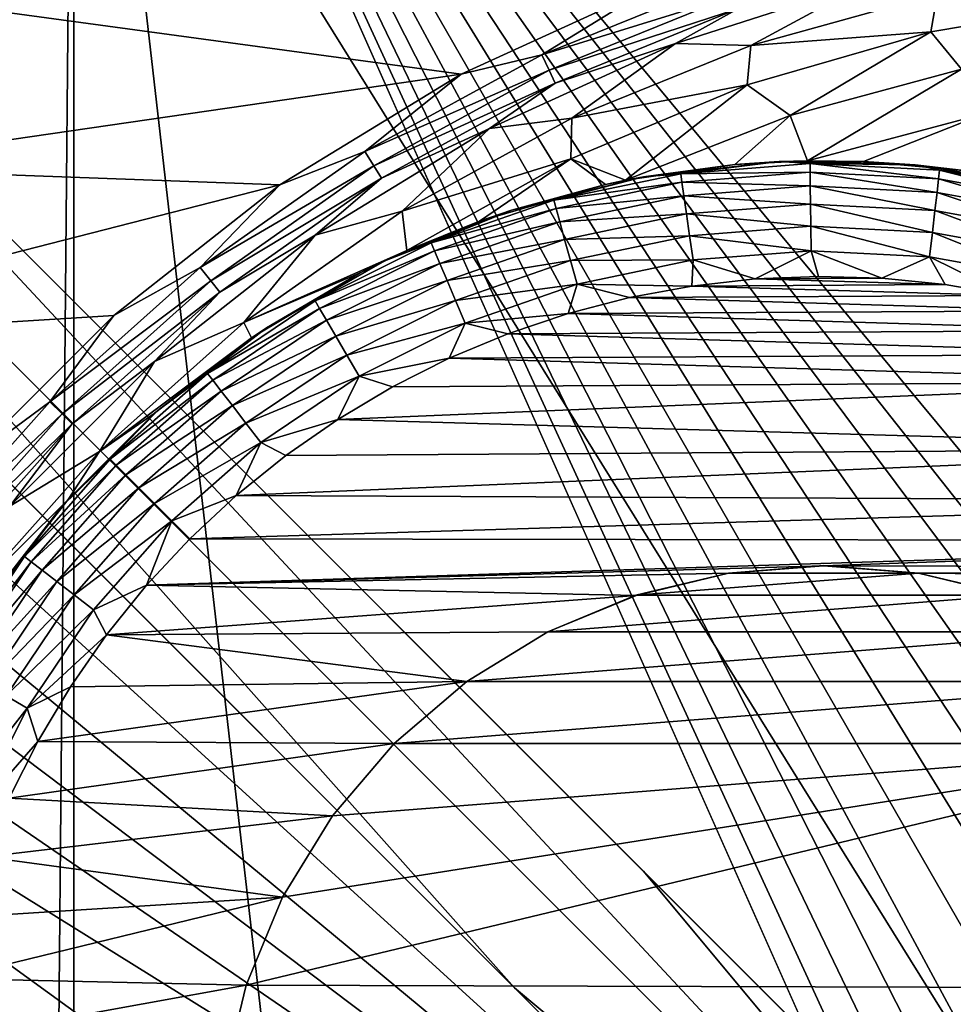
# Model space of a CAD drawing. Header units: metres. Extents: x -205 to 205, y -104 to 104.
# Tile 361 of 656: x -186 to -178, y 50 to 58. Entities that reach past the tile are written whole.
import ezdxf

# ---------------------------------------------------------------- set-up
doc = ezdxf.new("R2010")
doc.units = ezdxf.units.M
doc.layers.add('solid_01_2-CONSUMER_EHM_BOX_SW0001', color=7, linetype='CONTINUOUS')

msp = doc.modelspace()

# ---------------------------------------------------------------- linework, layer by layer
at = {"layer": 'solid_01_2-CONSUMER_EHM_BOX_SW0001'}
for points in [[(-200.010849, -74.958488), (-200.010773, 75.041512), (-0.010778, 75.04142)], [(-0.010849, -74.95858), (-200.010849, -74.958488), (-0.010778, 75.04142)], [(-186.781616, -63.469616, 75), (-185.602478, 63.645401, 75), (-186.76796, 63.569702, 75)], [(-186.781616, -63.469616, 75), (-185.61615, -63.545567, 75), (-185.602478, 63.645401, 75)], [(-174.012405, -37.447227, 75), (-185.602478, 63.645401, 75), (-185.61615, -63.545567, 75)], [(-91.959076, 42.820488, 75), (-76.402473, 63.637558, 75), (-185.602478, 63.645401, 75)], [(-174.001678, 37.552773, 75), (-185.602478, 63.645401, 75), (-174.012405, -37.447227, 75)], [(-92.726151, 42.986298, 75), (-91.959076, 42.820488, 75), (-185.602478, 63.645401, 75)], [(-93.500885, 43.041248, 75), (-92.726151, 42.986298, 75), (-185.602478, 63.645401, 75)], [(-168.500885, 43.051987, 75), (-93.500885, 43.041248, 75), (-185.602478, 63.645401, 75)], [(-169.275635, 42.997257, 75), (-168.500885, 43.051987, 75), (-185.602478, 63.645401, 75)], [(-170.042755, 42.831669, 75), (-169.275635, 42.997257, 75), (-185.602478, 63.645401, 75)], [(-170.781311, 42.557304, 75), (-170.042755, 42.831669, 75), (-185.602478, 63.645401, 75)], [(-171.472061, 42.180893, 75), (-170.781311, 42.557304, 75), (-185.602478, 63.645401, 75)], [(-172.101837, 41.709961, 75), (-171.472061, 42.180893, 75), (-185.602478, 63.645401, 75)], [(-172.658615, 41.153347, 75), (-172.101837, 41.709961, 75), (-185.602478, 63.645401, 75)], [(-173.12973, 40.523697, 75), (-172.658615, 41.153347, 75), (-185.602478, 63.645401, 75)], [(-173.506332, 39.833061, 75), (-173.12973, 40.523697, 75), (-185.602478, 63.645401, 75)], [(-173.780914, 39.094585, 75), (-173.506332, 39.833061, 75), (-185.602478, 63.645401, 75)], [(-173.946716, 38.327507, 75), (-173.780914, 39.094585, 75), (-185.602478, 63.645401, 75)], [(-174.001678, 37.552773, 75), (-173.946716, 38.327507, 75), (-185.602478, 63.645401, 75)], [(-185.602615, 61.645401, 72), (-175.833496, 45.935104, 72), (-189.993652, 60.097301, 72)], [(-185.602615, 61.645401, 72), (-168.602615, 61.64418, 72), (-175.833496, 45.935104, 72)], [(-189.993652, 60.097301, 69), (-189.993652, 60.097301, 72), (-175.833496, 45.935104, 72)], [(-189.993652, 60.097301, 69), (-175.833496, 45.935104, 72), (-189.774109, 59.877731, 69)], [(-175.356995, 44.397804, 63.120499), (-190.310959, 59.35392, 69), (-189.774109, 59.877731, 69)], [(-180.679245, 50.781559, 65.42598), (-189.774109, 59.877731, 69), (-175.833496, 45.935104, 72)], [(-175.356995, 44.397804, 63.120499), (-189.774109, 59.877731, 69), (-180.679245, 50.781559, 65.42598)], [(-181.794159, 49.775162, 65.447258), (-190.834854, 58.817146, 69), (-190.310959, 59.35392, 69)], [(-175.356995, 44.397804, 63.120499), (-181.794159, 49.775162, 65.447258), (-190.310959, 59.35392, 69)], [(-191.598114, 58.259281, 72), (-191.054382, 59.03672, 72), (-176.894226, 44.874519, 72)], [(-176.894226, 44.874519, 69.5), (-176.894226, 44.874519, 72), (-191.054382, 59.03672, 72)], [(-181.794159, 49.775162, 65.447258), (-191.054382, 59.03672, 72), (-190.834854, 58.817146, 69)], [(-181.794159, 49.775162, 65.447258), (-176.894226, 44.874519, 69.5), (-191.054382, 59.03672, 72)], [(-180.595535, 58.433189, 1.571667), (-181.557968, 57.839409, 1.656628), (-179.944214, 58.495193, 1.656628)], [(-179.896606, 58.355717, 1.771182), (-179.944214, 58.495193, 1.656628), (-181.557968, 57.839409, 1.656628)], [(-178.717819, 58.479473, 2.071429), (-180.40126, 57.93898, 2.071429), (-179.748398, 57.921497, 2.474663)], [(-179.856705, 58.238815, 1.911131), (-180.40126, 57.93898, 2.071429), (-178.717819, 58.479473, 2.071429)], [(-178.717819, 58.479473, 2.071429), (-179.748398, 57.921497, 2.474663), (-178.13707, 58.370689, 2.474663)], [(-186.309906, 58.222694, 1.571667), (-182.255722, 57.673508, 1.571667), (-180.595535, 58.433189, 1.571667)], [(-180.595535, 58.433189, 1.571667), (-182.255722, 57.673508, 1.571667), (-181.557968, 57.839409, 1.656628)], [(-181.494797, 57.706261, 1.771182), (-179.896606, 58.355717, 1.771182), (-181.557968, 57.839409, 1.656628)], [(-179.856705, 58.238815, 1.911131), (-179.896606, 58.355717, 1.771182), (-181.494797, 57.706261, 1.771182)], [(-178.13707, 58.370689, 2.474663), (-179.748398, 57.921497, 2.474663), (-178.194183, 58.038845, 2.826262)], [(-178.13707, 58.370689, 2.474663), (-178.194183, 58.038845, 2.826262), (-176.563873, 58.312012, 2.826262)], [(-176.563873, 58.312012, 2.826262), (-178.194183, 58.038845, 2.826262), (-177.92778, 57.716881, 3.113388)], [(-192.031448, 57.416061, 72), (-191.598114, 58.259281, 72), (-176.894226, 44.874519, 72)], [(-187.83226, 56.862988, 1.571667), (-182.255722, 57.673508, 1.571667), (-186.309906, 58.222694, 1.571667)], [(-181.441849, 57.594666, 1.911131), (-179.856705, 58.238815, 1.911131), (-181.494797, 57.706261, 1.771182)], [(-181.441849, 57.594666, 1.911131), (-180.40126, 57.93898, 2.071429), (-179.856705, 58.238815, 1.911131)], [(-178.194183, 58.038845, 2.826262), (-179.782288, 57.580055, 2.826262), (-179.408844, 57.314854, 3.113388)], [(-179.748398, 57.921497, 2.474663), (-179.782288, 57.580055, 2.826262), (-178.194183, 58.038845, 2.826262)], [(-178.194183, 58.038845, 2.826262), (-179.408844, 57.314854, 3.113388), (-177.92778, 57.716881, 3.113388)], [(-180.40126, 57.93898, 2.071429), (-182.008865, 57.202965, 2.071429), (-181.298111, 57.291744, 2.474663)], [(-181.441849, 57.594666, 1.911131), (-182.008865, 57.202965, 2.071429), (-180.40126, 57.93898, 2.071429)], [(-180.40126, 57.93898, 2.071429), (-181.298111, 57.291744, 2.474663), (-179.748398, 57.921497, 2.474663)], [(-179.748398, 57.921497, 2.474663), (-181.298111, 57.291744, 2.474663), (-179.782288, 57.580055, 2.826262)], [(-182.255722, 57.673508, 1.571667), (-183.086563, 57.004135, 1.656628), (-181.557968, 57.839409, 1.656628)], [(-181.494797, 57.706261, 1.771182), (-181.557968, 57.839409, 1.656628), (-183.086563, 57.004135, 1.656628)], [(-179.258438, 56.923756, 3.325736), (-177.92778, 57.716881, 3.113388), (-179.408844, 57.314854, 3.113388)], [(-179.258438, 56.923756, 3.325736), (-177.724075, 57.33147, 3.325905), (-177.92778, 57.716881, 3.113388)], [(-187.83226, 56.862988, 1.571667), (-183.823349, 56.716358, 1.571667), (-182.255722, 57.673508, 1.571667)], [(-182.255722, 57.673508, 1.571667), (-183.823349, 56.716358, 1.571667), (-183.086563, 57.004135, 1.656628)], [(-183.008621, 56.879047, 1.771182), (-181.494797, 57.706261, 1.771182), (-183.086563, 57.004135, 1.656628)], [(-181.441849, 57.594666, 1.911131), (-181.494797, 57.706261, 1.771182), (-183.008621, 56.879047, 1.771182)], [(-182.943314, 56.774208, 1.911131), (-181.441849, 57.594666, 1.911131), (-183.008621, 56.879047, 1.771182)], [(-182.943314, 56.774208, 1.911131), (-182.008865, 57.202965, 2.071429), (-181.441849, 57.594666, 1.911131)], [(-179.782288, 57.580055, 2.826262), (-181.307098, 56.941734, 2.826262), (-180.832748, 56.755852, 3.112784)], [(-181.298111, 57.291744, 2.474663), (-181.307098, 56.941734, 2.826262), (-179.782288, 57.580055, 2.826262)], [(-179.782288, 57.580055, 2.826262), (-180.832748, 56.755852, 3.112784), (-179.408844, 57.314854, 3.113388)], [(-192.347183, 56.52092, 72), (-192.031448, 57.416061, 72), (-176.894226, 44.874519, 72)], [(-181.298111, 57.291744, 2.474663), (-182.766022, 56.489624, 2.474663), (-181.307098, 56.941734, 2.826262)], [(-182.008865, 57.202965, 2.071429), (-182.766022, 56.489624, 2.474663), (-181.298111, 57.291744, 2.474663)], [(-179.888, 56.891186, 3.246638), (-179.408844, 57.314854, 3.113388), (-180.832748, 56.755852, 3.112784)], [(-179.888, 56.891186, 3.246638), (-179.258438, 56.923756, 3.325736), (-179.408844, 57.314854, 3.113388)], [(-178.775681, 56.917992, 3.379082), (-177.724075, 57.33147, 3.325905), (-179.258438, 56.923756, 3.325736)], [(-178.775681, 56.917992, 3.379082), (-177.882431, 56.836655, 3.456211), (-177.724075, 57.33147, 3.325905)], [(-182.008865, 57.202965, 2.071429), (-183.518005, 56.281784, 2.071429), (-182.766022, 56.489624, 2.474663)], [(-182.943314, 56.774208, 1.911131), (-183.518005, 56.281784, 2.071429), (-182.008865, 57.202965, 2.071429)], [(-183.823349, 56.716358, 1.571667), (-184.510086, 56.000233, 1.656628), (-183.086563, 57.004135, 1.656628)], [(-183.008621, 56.879047, 1.771182), (-183.086563, 57.004135, 1.656628), (-184.510086, 56.000233, 1.656628)], [(-189.191971, 55.340622, 1.571667), (-183.823349, 56.716358, 1.571667), (-187.83226, 56.862988, 1.571667)], [(-184.418427, 55.88483, 1.771182), (-183.008621, 56.879047, 1.771182), (-184.510086, 56.000233, 1.656628)], [(-182.943314, 56.774208, 1.911131), (-183.008621, 56.879047, 1.771182), (-184.418427, 55.88483, 1.771182)], [(-182.766022, 56.489624, 2.474663), (-182.725494, 56.148125, 2.825413), (-181.307098, 56.941734, 2.826262)], [(-181.307098, 56.941734, 2.826262), (-182.725494, 56.148125, 2.825413), (-182.097397, 56.403214, 2.919754)], [(-181.307098, 56.941734, 2.826262), (-182.097397, 56.403214, 2.919754), (-181.006256, 56.719421, 3.086867)], [(-181.307098, 56.941734, 2.826262), (-181.006256, 56.719421, 3.086867), (-180.832748, 56.755852, 3.112784)], [(-180.677277, 56.785397, 12.5), (-179.888, 56.891186, 3.246638), (-180.832748, 56.755852, 3.112784)], [(-180.677277, 56.785397, 12.5), (-179.50618, 56.916367, 12.5), (-179.888, 56.891186, 3.246638)], [(-180.356277, 56.812115, 12.721725), (-179.50618, 56.916367, 12.5), (-180.677277, 56.785397, 12.5)], [(-180.356277, 56.812115, 12.721725), (-179.237946, 56.89917, 12.721676), (-179.50618, 56.916367, 12.5)], [(-179.236954, 56.825302, 12.933305), (-179.237946, 56.89917, 12.721676), (-180.356277, 56.812115, 12.721725)], [(-179.50618, 56.916367, 12.5), (-179.258438, 56.923756, 3.325736), (-179.888, 56.891186, 3.246638)], [(-179.50618, 56.916367, 12.5), (-178.328094, 56.888783, 12.5), (-179.258438, 56.923756, 3.325736)], [(-179.237946, 56.89917, 12.721676), (-178.328094, 56.888783, 12.5), (-179.50618, 56.916367, 12.5)], [(-178.328094, 56.888783, 12.5), (-178.775681, 56.917992, 3.379082), (-179.258438, 56.923756, 3.325736)], [(-179.237946, 56.89917, 12.721676), (-178.117676, 56.842022, 12.721626), (-178.328094, 56.888783, 12.5)], [(-178.126175, 56.768654, 12.933259), (-178.117676, 56.842022, 12.721626), (-179.237946, 56.89917, 12.721676)], [(-178.126175, 56.768654, 12.933259), (-179.237946, 56.89917, 12.721676), (-179.236954, 56.825302, 12.933305)], [(-178.328094, 56.888783, 12.5), (-177.882431, 56.836655, 3.456211), (-178.775681, 56.917992, 3.379082)], [(-178.328094, 56.888783, 12.5), (-177.164398, 56.703152, 12.5), (-177.882431, 56.836655, 3.456211)], [(-178.117676, 56.842022, 12.721626), (-177.164398, 56.703152, 12.5), (-178.328094, 56.888783, 12.5)], [(-184.341599, 55.788113, 1.911131), (-182.943314, 56.774208, 1.911131), (-184.418427, 55.88483, 1.771182)], [(-184.341599, 55.788113, 1.911131), (-183.518005, 56.281784, 2.071429), (-182.943314, 56.774208, 1.911131)], [(-181.820175, 56.498257, 12.5), (-180.677277, 56.785397, 12.5), (-181.006256, 56.719421, 3.086867)], [(-181.454208, 56.582306, 12.721775), (-180.677277, 56.785397, 12.5), (-181.820175, 56.498257, 12.5)], [(-181.454208, 56.582306, 12.721775), (-180.356277, 56.812115, 12.721725), (-180.677277, 56.785397, 12.5)], [(-180.345825, 56.738976, 12.933351), (-180.356277, 56.812115, 12.721725), (-181.454208, 56.582306, 12.721775)], [(-180.677277, 56.785397, 12.5), (-180.832748, 56.755852, 3.112784), (-181.006256, 56.719421, 3.086867)], [(-179.236954, 56.825302, 12.933305), (-180.356277, 56.812115, 12.721725), (-180.345825, 56.738976, 12.933351)], [(-179.236954, 56.825302, 12.933305), (-180.345825, 56.738976, 12.933351), (-179.235367, 56.706158, 13.123163)], [(-179.236954, 56.825302, 12.933305), (-179.235367, 56.706158, 13.123163), (-178.139877, 56.650299, 13.123123)], [(-178.126175, 56.768654, 12.933259), (-179.236954, 56.825302, 12.933305), (-178.139877, 56.650299, 13.123123)], [(-177.03183, 56.569958, 12.933213), (-178.117676, 56.842022, 12.721626), (-178.126175, 56.768654, 12.933259)], [(-178.117676, 56.842022, 12.721626), (-177.013992, 56.641624, 12.721576), (-177.164398, 56.703152, 12.5)], [(-177.03183, 56.569958, 12.933213), (-177.013992, 56.641624, 12.721576), (-178.117676, 56.842022, 12.721626)], [(-189.191971, 55.340622, 1.571667), (-185.25798, 55.587582, 1.571667), (-183.823349, 56.716358, 1.571667)], [(-183.823349, 56.716358, 1.571667), (-185.25798, 55.587582, 1.571667), (-184.510086, 56.000233, 1.656628)], [(-181.820175, 56.498257, 12.5), (-181.006256, 56.719421, 3.086867), (-182.097397, 56.403214, 2.919754)], [(-180.345825, 56.738976, 12.933351), (-181.454208, 56.582306, 12.721775), (-181.434448, 56.511101, 12.933396)], [(-180.345825, 56.738976, 12.933351), (-181.434448, 56.511101, 12.933396), (-180.328964, 56.62101, 13.123202)], [(-180.345825, 56.738976, 12.933351), (-180.328964, 56.62101, 13.123202), (-179.235367, 56.706158, 13.123163)], [(-179.235367, 56.706158, 13.123163), (-180.328964, 56.62101, 13.123202), (-179.233246, 56.547722, 13.281711)], [(-179.235367, 56.706158, 13.123163), (-179.233246, 56.547722, 13.281711), (-178.158112, 56.492908, 13.281679)], [(-178.139877, 56.650299, 13.123123), (-179.235367, 56.706158, 13.123163), (-178.158112, 56.492908, 13.281679)], [(-178.126175, 56.768654, 12.933259), (-178.139877, 56.650299, 13.123123), (-177.060608, 56.45435, 13.123083)], [(-177.03183, 56.569958, 12.933213), (-178.126175, 56.768654, 12.933259), (-177.060608, 56.45435, 13.123083)], [(-181.434448, 56.511101, 12.933396), (-181.402588, 56.396263, 13.123242), (-180.328964, 56.62101, 13.123202)], [(-180.328964, 56.62101, 13.123202), (-181.402588, 56.396263, 13.123242), (-180.306534, 56.464146, 13.281742)], [(-180.328964, 56.62101, 13.123202), (-180.306534, 56.464146, 13.281742), (-179.233246, 56.547722, 13.281711)], [(-178.139877, 56.650299, 13.123123), (-178.158112, 56.492908, 13.281679), (-177.098877, 56.300606, 13.281647)], [(-177.060608, 56.45435, 13.123083), (-178.139877, 56.650299, 13.123123), (-177.098877, 56.300606, 13.281647)], [(-192.538757, 55.592422, 72), (-192.347183, 56.52092, 72), (-176.894226, 44.874519, 72)], [(-182.513565, 56.213531, 12.721825), (-181.454208, 56.582306, 12.721775), (-181.820175, 56.498257, 12.5)], [(-181.434448, 56.511101, 12.933396), (-181.454208, 56.582306, 12.721775), (-182.513565, 56.213531, 12.721825)], [(-179.233246, 56.547722, 13.281711), (-180.306534, 56.464146, 13.281742), (-179.230713, 56.357952, 13.400982)], [(-179.233246, 56.547722, 13.281711), (-179.230713, 56.357952, 13.400982), (-178.179947, 56.304386, 13.40096)], [(-178.158112, 56.492908, 13.281679), (-179.233246, 56.547722, 13.281711), (-178.179947, 56.304386, 13.40096)], [(-182.766022, 56.489624, 2.474663), (-184.133041, 55.525566, 2.474663), (-182.725494, 56.148125, 2.825413)], [(-183.518005, 56.281784, 2.071429), (-184.133041, 55.525566, 2.474663), (-182.766022, 56.489624, 2.474663)], [(-182.914108, 56.06015, 12.5), (-181.820175, 56.498257, 12.5), (-182.725494, 56.148125, 2.825413)], [(-182.513565, 56.213531, 12.721825), (-181.820175, 56.498257, 12.5), (-182.914108, 56.06015, 12.5)], [(-181.820175, 56.498257, 12.5), (-182.097397, 56.403214, 2.919754), (-182.725494, 56.148125, 2.825413)], [(-181.434448, 56.511101, 12.933396), (-182.513565, 56.213531, 12.721825), (-182.484833, 56.145439, 12.933442)], [(-181.434448, 56.511101, 12.933396), (-182.484833, 56.145439, 12.933442), (-181.402588, 56.396263, 13.123242)], [(-181.402588, 56.396263, 13.123242), (-181.360214, 56.243565, 13.281775), (-180.306534, 56.464146, 13.281742)], [(-180.306534, 56.464146, 13.281742), (-181.360214, 56.243565, 13.281775), (-180.279678, 56.276264, 13.401004)], [(-180.306534, 56.464146, 13.281742), (-180.279678, 56.276264, 13.401004), (-179.230713, 56.357952, 13.400982)], [(-178.158112, 56.492908, 13.281679), (-178.179947, 56.304386, 13.40096), (-177.144714, 56.116455, 13.400938)], [(-177.098877, 56.300606, 13.281647), (-178.158112, 56.492908, 13.281679), (-177.144714, 56.116455, 13.400938)], [(-182.484833, 56.145439, 12.933442), (-182.438507, 56.035633, 13.123282), (-181.402588, 56.396263, 13.123242)], [(-181.402588, 56.396263, 13.123242), (-182.438507, 56.035633, 13.123282), (-181.360214, 56.243565, 13.281775)], [(-179.230713, 56.357952, 13.400982), (-180.279678, 56.276264, 13.401004), (-179.22789, 56.146389, 13.474984)], [(-179.230713, 56.357952, 13.400982), (-179.22789, 56.146389, 13.474984), (-178.204285, 56.094212, 13.474974)], [(-178.179947, 56.304386, 13.40096), (-179.230713, 56.357952, 13.400982), (-178.204285, 56.094212, 13.474974)], [(-183.518005, 56.281784, 2.071429), (-184.907455, 55.188393, 2.071429), (-184.133041, 55.525566, 2.474663)], [(-184.341599, 55.788113, 1.911131), (-184.907455, 55.188393, 2.071429), (-183.518005, 56.281784, 2.071429)], [(-181.360214, 56.243565, 13.281775), (-181.309479, 56.060677, 13.401027), (-180.279678, 56.276264, 13.401004)], [(-180.279678, 56.276264, 13.401004), (-181.309479, 56.060677, 13.401027), (-180.249725, 56.066807, 13.474996)], [(-180.279678, 56.276264, 13.401004), (-180.249725, 56.066807, 13.474996), (-179.22789, 56.146389, 13.474984)], [(-178.179947, 56.304386, 13.40096), (-178.204285, 56.094212, 13.474974), (-177.195816, 55.91114, 13.474962)], [(-177.144714, 56.116455, 13.400938), (-178.179947, 56.304386, 13.40096), (-177.195816, 55.91114, 13.474962)], [(-183.516861, 55.711895, 12.721874), (-182.513565, 56.213531, 12.721825), (-182.914108, 56.06015, 12.5)], [(-182.484833, 56.145439, 12.933442), (-182.513565, 56.213531, 12.721825), (-183.516861, 55.711895, 12.721874)], [(-182.438507, 56.035633, 13.123282), (-182.376892, 55.889626, 13.281806), (-181.360214, 56.243565, 13.281775)], [(-181.360214, 56.243565, 13.281775), (-182.376892, 55.889626, 13.281806), (-181.309479, 56.060677, 13.401027)], [(-184.133041, 55.525566, 2.474663), (-183.126556, 55.954403, 2.768368), (-182.725494, 56.148125, 2.825413)], [(-182.484833, 56.145439, 12.933442), (-183.516861, 55.711895, 12.721874), (-183.47963, 55.648045, 12.933489)], [(-182.484833, 56.145439, 12.933442), (-183.47963, 55.648045, 12.933489), (-182.438507, 56.035633, 13.123282)], [(-182.914108, 56.06015, 12.5), (-182.725494, 56.148125, 2.825413), (-183.126556, 55.954403, 2.768368)], [(-179.22789, 56.146389, 13.474984), (-180.249725, 56.066807, 13.474996), (-179.712997, 55.902214, 13.5)], [(-179.22789, 56.146389, 13.474984), (-179.712997, 55.902214, 13.5), (-179.164764, 55.924702, 13.5)], [(-179.22789, 56.146389, 13.474984), (-179.164764, 55.924702, 13.5), (-178.616379, 55.908348, 13.5)], [(-178.204285, 56.094212, 13.474974), (-179.22789, 56.146389, 13.474984), (-178.616379, 55.908348, 13.5)], [(-178.204285, 56.094212, 13.474974), (-178.616379, 55.908348, 13.5), (-178.070129, 55.853184, 13.5)], [(-178.204285, 56.094212, 13.474974), (-178.070129, 55.853184, 13.5), (-177.528442, 55.759327, 13.5)], [(-177.195816, 55.91114, 13.474962), (-178.204285, 56.094212, 13.474974), (-177.528442, 55.759327, 13.5)], [(-183.93927, 55.479027, 12.5), (-182.914108, 56.06015, 12.5), (-183.126556, 55.954403, 2.768368)], [(-183.516861, 55.711895, 12.721874), (-182.914108, 56.06015, 12.5), (-183.93927, 55.479027, 12.5)], [(-183.47963, 55.648045, 12.933489), (-183.419586, 55.545078, 13.123322), (-182.438507, 56.035633, 13.123282)], [(-182.438507, 56.035633, 13.123282), (-183.419586, 55.545078, 13.123322), (-182.376892, 55.889626, 13.281806)], [(-182.376892, 55.889626, 13.281806), (-182.303101, 55.714752, 13.401049), (-181.309479, 56.060677, 13.401027)], [(-181.309479, 56.060677, 13.401027), (-182.303101, 55.714752, 13.401049), (-181.252899, 55.856789, 13.475007)], [(-181.309479, 56.060677, 13.401027), (-181.252899, 55.856789, 13.475007), (-180.249725, 56.066807, 13.474996)], [(-180.249725, 56.066807, 13.474996), (-181.252899, 55.856789, 13.475007), (-180.258636, 55.840939, 13.5)], [(-180.249725, 56.066807, 13.474996), (-180.258636, 55.840939, 13.5), (-179.712997, 55.902214, 13.5)], [(-185.25798, 55.587582, 1.571667), (-185.810043, 54.840763, 1.656628), (-184.510086, 56.000233, 1.656628)], [(-184.418427, 55.88483, 1.771182), (-184.510086, 56.000233, 1.656628), (-185.810043, 54.840763, 1.656628)], [(-184.133041, 55.525566, 2.474663), (-184.066269, 55.393658, 2.654773), (-183.126556, 55.954403, 2.768368)], [(-183.93927, 55.479027, 12.5), (-183.126556, 55.954403, 2.768368), (-184.066269, 55.393658, 2.654773)], [(-178.616379, 55.908348, 13.5), (-179.164764, 55.924702, 13.5), (-179.712997, 55.902214, 13.5)], [(-185.705826, 54.736549, 1.771182), (-184.418427, 55.88483, 1.771182), (-185.810043, 54.840763, 1.656628)], [(-184.341599, 55.788113, 1.911131), (-184.418427, 55.88483, 1.771182), (-185.705826, 54.736549, 1.771182)], [(-183.419586, 55.545078, 13.123322), (-183.339752, 55.408176, 13.281837), (-182.376892, 55.889626, 13.281806)], [(-182.376892, 55.889626, 13.281806), (-183.339752, 55.408176, 13.281837), (-182.303101, 55.714752, 13.401049)], [(-182.303101, 55.714752, 13.401049), (-182.22084, 55.519802, 13.475019), (-181.252899, 55.856789, 13.475007)], [(-181.252899, 55.856789, 13.475007), (-182.22084, 55.519802, 13.475019), (-181.33075, 55.603256, 13.5)], [(-181.252899, 55.856789, 13.475007), (-181.33075, 55.603256, 13.5), (-180.798859, 55.741119, 13.5)], [(-181.252899, 55.856789, 13.475007), (-180.798859, 55.741119, 13.5), (-180.258636, 55.840939, 13.5)], [(-177.528442, 55.759327, 13.5), (-180.258636, 55.840939, 13.5), (-180.798859, 55.741119, 13.5)], [(-178.070129, 55.853184, 13.5), (-179.712997, 55.902214, 13.5), (-180.258636, 55.840939, 13.5)], [(-177.528442, 55.759327, 13.5), (-178.070129, 55.853184, 13.5), (-180.258636, 55.840939, 13.5)], [(-178.070129, 55.853184, 13.5), (-178.616379, 55.908348, 13.5), (-179.712997, 55.902214, 13.5)], [(-185.618484, 54.649208, 1.911131), (-184.341599, 55.788113, 1.911131), (-185.705826, 54.736549, 1.771182)], [(-185.618484, 54.649208, 1.911131), (-184.907455, 55.188393, 2.071429), (-184.341599, 55.788113, 1.911131)], [(-176.994415, 55.627209, 13.5), (-177.528442, 55.759327, 13.5), (-180.798859, 55.741119, 13.5)], [(-184.44751, 55.085686, 12.721924), (-183.516861, 55.711895, 12.721874), (-183.93927, 55.479027, 12.5)], [(-183.47963, 55.648045, 12.933489), (-183.516861, 55.711895, 12.721874), (-184.44751, 55.085686, 12.721924)], [(-183.339752, 55.408176, 13.281837), (-183.244125, 55.244209, 13.401071), (-182.303101, 55.714752, 13.401049)], [(-182.303101, 55.714752, 13.401049), (-183.244125, 55.244209, 13.401071), (-182.22084, 55.519802, 13.475019)], [(-176.994415, 55.627209, 13.5), (-180.798859, 55.741119, 13.5), (-181.33075, 55.603256, 13.5)], [(-192.538757, 55.592422, 72), (-176.894226, 44.874519, 72), (-192.603119, 54.645905, 72)], [(-189.191971, 55.340622, 1.571667), (-186.55687, 54.2887, 1.571667), (-185.25798, 55.587582, 1.571667)], [(-185.25798, 55.587582, 1.571667), (-186.55687, 54.2887, 1.571667), (-185.810043, 54.840763, 1.656628)], [(-183.47963, 55.648045, 12.933489), (-184.44751, 55.085686, 12.721924), (-184.40239, 55.02713, 12.933535)], [(-183.47963, 55.648045, 12.933489), (-184.40239, 55.02713, 12.933535), (-183.419586, 55.545078, 13.123322)], [(-182.22084, 55.519802, 13.475019), (-181.851425, 55.428089, 13.5), (-181.33075, 55.603256, 13.5)], [(-176.471542, 55.457703, 13.5), (-181.33075, 55.603256, 13.5), (-181.851425, 55.428089, 13.5)], [(-176.471542, 55.457703, 13.5), (-176.994415, 55.627209, 13.5), (-181.33075, 55.603256, 13.5)], [(-184.133041, 55.525566, 2.474663), (-185.381393, 54.412121, 2.474663), (-184.066269, 55.393658, 2.654773)], [(-184.907455, 55.188393, 2.071429), (-185.381393, 54.412121, 2.474663), (-184.133041, 55.525566, 2.474663)], [(-184.40239, 55.02713, 12.933535), (-184.32962, 54.932713, 13.123363), (-183.419586, 55.545078, 13.123322)], [(-183.419586, 55.545078, 13.123322), (-184.32962, 54.932713, 13.123363), (-183.339752, 55.408176, 13.281837)], [(-183.244125, 55.244209, 13.401071), (-183.137527, 55.061424, 13.47503), (-182.22084, 55.519802, 13.475019)], [(-182.22084, 55.519802, 13.475019), (-183.137527, 55.061424, 13.47503), (-182.358261, 55.216537, 13.5)], [(-182.22084, 55.519802, 13.475019), (-182.358261, 55.216537, 13.5), (-181.851425, 55.428089, 13.5)], [(-184.877045, 54.765423, 12.5), (-183.93927, 55.479027, 12.5), (-184.066269, 55.393658, 2.654773)], [(-184.44751, 55.085686, 12.721924), (-183.93927, 55.479027, 12.5), (-184.877045, 54.765423, 12.5)], [(-175.963226, 55.252106, 13.5), (-181.851425, 55.428089, 13.5), (-182.358261, 55.216537, 13.5)], [(-175.963226, 55.252106, 13.5), (-176.471542, 55.457703, 13.5), (-181.851425, 55.428089, 13.5)], [(-185.381393, 54.412121, 2.474663), (-184.90799, 54.738262, 2.594395), (-184.066269, 55.393658, 2.654773)], [(-184.877045, 54.765423, 12.5), (-184.066269, 55.393658, 2.654773), (-184.90799, 54.738262, 2.594395)], [(-184.32962, 54.932713, 13.123363), (-184.23288, 54.807175, 13.28187), (-183.339752, 55.408176, 13.281837)], [(-183.339752, 55.408176, 13.281837), (-184.23288, 54.807175, 13.28187), (-183.244125, 55.244209, 13.401071)], [(-184.23288, 54.807175, 13.28187), (-184.117004, 54.65683, 13.401093), (-183.244125, 55.244209, 13.401071)], [(-183.244125, 55.244209, 13.401071), (-184.117004, 54.65683, 13.401093), (-183.137527, 55.061424, 13.47503)], [(-175.472672, 55.012123, 13.5), (-175.963226, 55.252106, 13.5), (-182.358261, 55.216537, 13.5)], [(-184.907455, 55.188393, 2.071429), (-186.157669, 53.938175, 2.071429), (-185.381393, 54.412121, 2.474663)], [(-185.618484, 54.649208, 1.911131), (-186.157669, 53.938175, 2.071429), (-184.907455, 55.188393, 2.071429)], [(-183.137527, 55.061424, 13.47503), (-182.84877, 54.969654, 13.5), (-182.358261, 55.216537, 13.5)], [(-175.472672, 55.012123, 13.5), (-182.358261, 55.216537, 13.5), (-182.84877, 54.969654, 13.5)], [(-185.290131, 54.345253, 12.721974), (-184.44751, 55.085686, 12.721924), (-184.877045, 54.765423, 12.5)], [(-184.40239, 55.02713, 12.933535), (-184.44751, 55.085686, 12.721924), (-185.290131, 54.345253, 12.721974)], [(-184.40239, 55.02713, 12.933535), (-185.290131, 54.345253, 12.721974), (-185.237854, 54.292965, 12.93358)], [(-184.40239, 55.02713, 12.933535), (-185.237854, 54.292965, 12.93358), (-184.32962, 54.932713, 13.123363)], [(-184.117004, 54.65683, 13.401093), (-183.987839, 54.489223, 13.475041), (-183.137527, 55.061424, 13.47503)], [(-183.137527, 55.061424, 13.47503), (-183.987839, 54.489223, 13.475041), (-183.320572, 54.688656, 13.5)], [(-183.137527, 55.061424, 13.47503), (-183.320572, 54.688656, 13.5), (-182.84877, 54.969654, 13.5)], [(-175.472672, 55.012123, 13.5), (-182.84877, 54.969654, 13.5), (-183.320572, 54.688656, 13.5)], [(-174.556183, 54.437469, 13.5), (-175.472672, 55.012123, 13.5), (-183.320572, 54.688656, 13.5)], [(-185.237854, 54.292965, 12.93358), (-185.15358, 54.208656, 13.123402), (-184.32962, 54.932713, 13.123363)], [(-184.32962, 54.932713, 13.123363), (-185.15358, 54.208656, 13.123402), (-184.23288, 54.807175, 13.28187)], [(-186.55687, 54.2887, 1.571667), (-186.969513, 53.54081, 1.656628), (-185.810043, 54.840763, 1.656628)], [(-185.705826, 54.736549, 1.771182), (-185.810043, 54.840763, 1.656628), (-186.969513, 53.54081, 1.656628)], [(-186.854111, 53.449142, 1.771182), (-185.705826, 54.736549, 1.771182), (-186.969513, 53.54081, 1.656628)], [(-185.618484, 54.649208, 1.911131), (-185.705826, 54.736549, 1.771182), (-186.854111, 53.449142, 1.771182)], [(-185.710419, 53.932281, 12.5), (-184.877045, 54.765423, 12.5), (-185.653122, 53.9972, 2.594399)], [(-185.290131, 54.345253, 12.721974), (-184.877045, 54.765423, 12.5), (-185.710419, 53.932281, 12.5)], [(-184.877045, 54.765423, 12.5), (-184.90799, 54.738262, 2.594395), (-185.653122, 53.9972, 2.594399)], [(-185.381393, 54.412121, 2.474663), (-185.653122, 53.9972, 2.594399), (-184.90799, 54.738262, 2.594395)], [(-185.15358, 54.208656, 13.123402), (-185.041519, 54.096561, 13.281901), (-184.23288, 54.807175, 13.28187)], [(-184.23288, 54.807175, 13.28187), (-185.041519, 54.096561, 13.281901), (-184.117004, 54.65683, 13.401093)], [(-179.60434, 37.64497, 72), (-192.60434, 37.645905, 72), (-192.603119, 54.645905, 72)], [(-179.525742, 38.956833, 72), (-179.60434, 37.64497, 72), (-192.603119, 54.645905, 72)], [(-177.697357, 43.834263, 72), (-192.603119, 54.645905, 72), (-176.894226, 44.874519, 72)], [(-179.291382, 40.249382, 72), (-179.525742, 38.956833, 72), (-192.603119, 54.645905, 72)], [(-178.904419, 41.505333, 72), (-179.291382, 40.249382, 72), (-192.603119, 54.645905, 72)], [(-178.370422, 42.706169, 72), (-178.904419, 41.505333, 72), (-192.603119, 54.645905, 72)], [(-177.697357, 43.834263, 72), (-178.370422, 42.706169, 72), (-192.603119, 54.645905, 72)], [(-186.757401, 53.372311, 1.911131), (-185.618484, 54.649208, 1.911131), (-186.854111, 53.449142, 1.771182)], [(-186.757401, 53.372311, 1.911131), (-186.157669, 53.938175, 2.071429), (-185.618484, 54.649208, 1.911131)], [(-185.041519, 54.096561, 13.281901), (-184.907303, 53.962318, 13.401114), (-184.117004, 54.65683, 13.401093)], [(-184.117004, 54.65683, 13.401093), (-184.907303, 53.962318, 13.401114), (-183.987839, 54.489223, 13.475041)], [(-183.987839, 54.489223, 13.475041), (-183.771332, 54.374928, 13.5), (-183.320572, 54.688656, 13.5)], [(-174.556183, 54.437469, 13.5), (-183.320572, 54.688656, 13.5), (-183.771332, 54.374928, 13.5)], [(-184.907303, 53.962318, 13.401114), (-184.757706, 53.812672, 13.475053), (-183.987839, 54.489223, 13.475041)], [(-183.987839, 54.489223, 13.475041), (-184.757706, 53.812672, 13.475053), (-184.198776, 54.030037, 13.5)], [(-183.987839, 54.489223, 13.475041), (-184.198776, 54.030037, 13.5), (-183.771332, 54.374928, 13.5)], [(-185.381393, 54.412121, 2.474663), (-186.494843, 53.163761, 2.474663), (-185.653122, 53.9972, 2.594399)], [(-186.157669, 53.938175, 2.071429), (-186.494843, 53.163761, 2.474663), (-185.381393, 54.412121, 2.474663)], [(-174.556183, 54.437469, 13.5), (-183.771332, 54.374928, 13.5), (-184.198776, 54.030037, 13.5)], [(-173.832977, 53.985291, 13.5), (-174.556183, 54.437469, 13.5), (-184.198776, 54.030037, 13.5)], [(-186.030792, 53.502834, 12.722024), (-185.290131, 54.345253, 12.721974), (-185.710419, 53.932281, 12.5)], [(-185.237854, 54.292965, 12.93358), (-185.290131, 54.345253, 12.721974), (-186.030792, 53.502834, 12.722024)], [(-185.237854, 54.292965, 12.93358), (-186.030792, 53.502834, 12.722024), (-185.972229, 53.45768, 12.933626)], [(-185.237854, 54.292965, 12.93358), (-185.972229, 53.45768, 12.933626), (-185.15358, 54.208656, 13.123402)], [(-185.972229, 53.45768, 12.933626), (-185.877823, 53.384872, 13.123442), (-185.15358, 54.208656, 13.123402)], [(-185.15358, 54.208656, 13.123402), (-185.877823, 53.384872, 13.123442), (-185.041519, 54.096561, 13.281901)], [(-185.877823, 53.384872, 13.123442), (-185.752289, 53.288082, 13.281933), (-185.041519, 54.096561, 13.281901)], [(-185.041519, 54.096561, 13.281901), (-185.752289, 53.288082, 13.281933), (-184.907303, 53.962318, 13.401114)], [(-186.494843, 53.163761, 2.474663), (-186.312988, 53.159248, 2.654768), (-185.653122, 53.9972, 2.594399)], [(-185.710419, 53.932281, 12.5), (-185.653122, 53.9972, 2.594399), (-186.312988, 53.159248, 2.654768)], [(-184.757706, 53.812672, 13.475053), (-184.600723, 53.655735, 13.5), (-184.198776, 54.030037, 13.5)], [(-173.832977, 53.985291, 13.5), (-184.198776, 54.030037, 13.5), (-184.600723, 53.655735, 13.5)], [(-173.045441, 53.637531, 13.5), (-173.832977, 53.985291, 13.5), (-184.600723, 53.655735, 13.5)], [(-186.424286, 52.994713, 12.5), (-185.710419, 53.932281, 12.5), (-186.312988, 53.159248, 2.654768)], [(-186.030792, 53.502834, 12.722024), (-185.710419, 53.932281, 12.5), (-186.424286, 52.994713, 12.5)], [(-185.752289, 53.288082, 13.281933), (-185.601974, 53.172161, 13.401137), (-184.907303, 53.962318, 13.401114)], [(-184.907303, 53.962318, 13.401114), (-185.601974, 53.172161, 13.401137), (-184.757706, 53.812672, 13.475053)], [(-185.601974, 53.172161, 13.401137), (-185.434402, 53.042938, 13.475064), (-184.757706, 53.812672, 13.475053)], [(-184.757706, 53.812672, 13.475053), (-185.434402, 53.042938, 13.475064), (-184.975143, 53.253906, 13.5)], [(-184.757706, 53.812672, 13.475053), (-184.975143, 53.253906, 13.5), (-184.600723, 53.655735, 13.5)], [(-173.045441, 53.637531, 13.5), (-184.600723, 53.655735, 13.5), (-184.975143, 53.253906, 13.5)], [(-179.120636, 53.423637, 13.5), (-173.045441, 53.637531, 13.5), (-184.975143, 53.253906, 13.5)], [(-179.120636, 53.423637, 13.5), (-172.211487, 53.405098, 13.5), (-173.045441, 53.637531, 13.5)], [(-186.657242, 52.572357, 12.722074), (-186.030792, 53.502834, 12.722024), (-186.424286, 52.994713, 12.5)], [(-185.972229, 53.45768, 12.933626), (-186.030792, 53.502834, 12.722024), (-186.657242, 52.572357, 12.722074)], [(-185.972229, 53.45768, 12.933626), (-186.657242, 52.572357, 12.722074), (-186.593369, 52.535084, 12.933672)], [(-185.972229, 53.45768, 12.933626), (-186.593369, 52.535084, 12.933672), (-185.877823, 53.384872, 13.123442)], [(-186.593369, 52.535084, 12.933672), (-186.490387, 52.474987, 13.123482), (-185.877823, 53.384872, 13.123442)], [(-185.877823, 53.384872, 13.123442), (-186.490387, 52.474987, 13.123482), (-185.752289, 53.288082, 13.281933)], [(-179.941925, 53.360321, 13.5), (-179.120636, 53.423637, 13.5), (-184.975143, 53.253906, 13.5)], [(-179.941986, 53.360306, 3.5), (-179.120682, 53.424824, 3.5), (-179.941925, 53.360321, 13.5)], [(-179.941986, 53.360306, 3.5), (-178.299393, 53.360062, 3.5), (-179.120682, 53.424824, 3.5)], [(-179.120682, 53.424824, 3.5), (-179.120636, 53.423637, 13.5), (-179.941925, 53.360321, 13.5)], [(-179.120682, 53.424824, 3.5), (-178.299393, 53.360062, 3.5), (-179.120636, 53.423637, 13.5)], [(-179.120636, 53.423637, 13.5), (-178.299393, 53.360062, 13.5), (-172.211487, 53.405098, 13.5)], [(-178.299393, 53.360062, 3.5), (-178.299393, 53.360062, 13.5), (-179.120636, 53.423637, 13.5)], [(-178.299393, 53.360062, 13.5), (-171.351212, 53.295017, 13.5), (-172.211487, 53.405098, 13.5)], [(-186.490387, 52.474987, 13.123482), (-186.35347, 52.395092, 13.281965), (-185.752289, 53.288082, 13.281933)], [(-185.752289, 53.288082, 13.281933), (-186.35347, 52.395092, 13.281965), (-185.601974, 53.172161, 13.401137)], [(-180.742645, 53.167, 13.5), (-179.941925, 53.360321, 13.5), (-184.975143, 53.253906, 13.5)], [(-180.743088, 53.168102, 3.5), (-179.941986, 53.360306, 3.5), (-180.742645, 53.167, 13.5)], [(-180.743088, 53.168102, 3.5), (-178.299393, 53.360062, 3.5), (-179.941986, 53.360306, 3.5)], [(-180.743088, 53.168102, 3.5), (-177.498352, 53.167618, 3.5), (-178.299393, 53.360062, 3.5)], [(-179.941986, 53.360306, 3.5), (-179.941925, 53.360321, 13.5), (-180.742645, 53.167, 13.5)], [(-178.299393, 53.360062, 13.5), (-177.498734, 53.166492, 13.5), (-171.351212, 53.295017, 13.5)], [(-177.498352, 53.167618, 3.5), (-177.498734, 53.166492, 13.5), (-178.299393, 53.360062, 13.5)], [(-178.299393, 53.360062, 3.5), (-177.498352, 53.167618, 3.5), (-178.299393, 53.360062, 13.5)], [(-185.434402, 53.042938, 13.475064), (-185.32016, 52.826576, 13.5), (-184.975143, 53.253906, 13.5)], [(-180.742645, 53.167, 13.5), (-184.975143, 53.253906, 13.5), (-185.32016, 52.826576, 13.5)], [(-186.35347, 52.395092, 13.281965), (-186.189514, 52.299416, 13.401159), (-185.601974, 53.172161, 13.401137)], [(-185.601974, 53.172161, 13.401137), (-186.189514, 52.299416, 13.401159), (-185.434402, 53.042938, 13.475064)], [(-181.504181, 52.852989, 13.5), (-180.742645, 53.167, 13.5), (-185.32016, 52.826576, 13.5)], [(-181.504257, 52.852947, 3.5), (-180.743088, 53.168102, 3.5), (-181.504181, 52.852989, 13.5)], [(-181.504257, 52.852947, 3.5), (-177.498352, 53.167618, 3.5), (-180.743088, 53.168102, 3.5)], [(-181.504257, 52.852947, 3.5), (-176.737305, 52.852242, 3.5), (-177.498352, 53.167618, 3.5)], [(-180.743088, 53.168102, 3.5), (-180.742645, 53.167, 13.5), (-181.504181, 52.852989, 13.5)], [(-186.189514, 52.299416, 13.401159), (-186.006744, 52.192757, 13.475075), (-185.434402, 53.042938, 13.475064)], [(-185.434402, 53.042938, 13.475064), (-186.006744, 52.192757, 13.475075), (-185.32016, 52.826576, 13.5)], [(-186.006744, 52.192757, 13.475075), (-185.634033, 52.375912, 13.5), (-185.32016, 52.826576, 13.5)], [(-182.205978, 52.421688, 13.5), (-185.32016, 52.826576, 13.5), (-185.634033, 52.375912, 13.5)], [(-182.205978, 52.421688, 13.5), (-181.504181, 52.852989, 13.5), (-185.32016, 52.826576, 13.5)], [(-182.206741, 52.422607, 3.5), (-181.504257, 52.852947, 3.5), (-182.205978, 52.421688, 13.5)], [(-182.206741, 52.422607, 3.5), (-176.737305, 52.852242, 3.5), (-181.504257, 52.852947, 3.5)], [(-182.206741, 52.422607, 3.5), (-176.034958, 52.4217, 3.5), (-176.737305, 52.852242, 3.5)], [(-181.504257, 52.852947, 3.5), (-181.504181, 52.852989, 13.5), (-182.205978, 52.421688, 13.5)], [(-186.006744, 52.192757, 13.475075), (-185.915161, 51.90419, 13.5), (-185.634033, 52.375912, 13.5)], [(-182.205978, 52.421688, 13.5), (-185.634033, 52.375912, 13.5), (-185.915161, 51.90419, 13.5)], [(-182.833206, 51.887714, 13.5), (-182.205978, 52.421688, 13.5), (-185.915161, 51.90419, 13.5)], [(-182.833237, 51.887684, 3.5), (-182.206741, 52.422607, 3.5), (-182.833206, 51.887714, 13.5)], [(-182.833237, 51.887684, 3.5), (-176.034958, 52.4217, 3.5), (-182.206741, 52.422607, 3.5)], [(-182.833237, 51.887684, 3.5), (-175.40863, 51.886604, 3.5), (-176.034958, 52.4217, 3.5)], [(-182.206741, 52.422607, 3.5), (-182.205978, 52.421688, 13.5), (-182.833206, 51.887714, 13.5)], [(-186.189514, 52.299416, 13.401159), (-186.660233, 51.358505, 13.401181), (-186.006744, 52.192757, 13.475075)], [(-186.660233, 51.358505, 13.401181), (-186.465286, 51.276176, 13.475086), (-186.006744, 52.192757, 13.475075)], [(-186.006744, 52.192757, 13.475075), (-186.465286, 51.276176, 13.475086), (-185.915161, 51.90419, 13.5)], [(-186.465286, 51.276176, 13.475086), (-186.162201, 51.41375, 13.5), (-185.915161, 51.90419, 13.5)], [(-182.833206, 51.887714, 13.5), (-185.915161, 51.90419, 13.5), (-186.162201, 51.41375, 13.5)], [(-183.367371, 51.260654, 13.5), (-182.833206, 51.887714, 13.5), (-186.162201, 51.41375, 13.5)], [(-184.114273, 49.79792, 3.5), (-173.287613, 49.76498, 3.5), (-175.40863, 51.886604, 3.5)], [(-184.114273, 49.79792, 3.5), (-175.40863, 51.886604, 3.5), (-183.798889, 50.55899, 3.5)], [(-183.798889, 50.55899, 3.5), (-175.40863, 51.886604, 3.5), (-183.368347, 51.261341, 3.5)], [(-183.368347, 51.261341, 3.5), (-182.833237, 51.887684, 3.5), (-183.367371, 51.260654, 13.5)], [(-183.368347, 51.261341, 3.5), (-175.40863, 51.886604, 3.5), (-182.833237, 51.887684, 3.5)], [(-182.833237, 51.887684, 3.5), (-182.833206, 51.887714, 13.5), (-183.367371, 51.260654, 13.5)], [(-183.367371, 51.260654, 13.5), (-186.162201, 51.41375, 13.5), (-186.373901, 50.906979, 13.5)], [(-183.798889, 50.55899, 13.5), (-183.367371, 51.260654, 13.5), (-186.373901, 50.906979, 13.5)], [(-183.368347, 51.261341, 3.5), (-183.367371, 51.260654, 13.5), (-183.798889, 50.55899, 13.5)], [(-183.798889, 50.55899, 3.5), (-183.368347, 51.261341, 3.5), (-183.798889, 50.55899, 13.5)], [(-183.798889, 50.55899, 13.5), (-186.373901, 50.906979, 13.5), (-186.549225, 50.386356, 13.5)], [(-175.833496, 45.935104, 69.5), (-180.679245, 50.781559, 65.42598), (-175.833496, 45.935104, 72)], [(-175.833496, 45.935104, 69.5), (-174.805771, 44.907242, 63.120499), (-180.679245, 50.781559, 65.42598)], [(-175.356995, 44.397804, 63.120499), (-180.679245, 50.781559, 65.42598), (-174.805771, 44.907242, 63.120499)], [(-183.798889, 50.55899, 13.5), (-186.549225, 50.386356, 13.5), (-186.687256, 49.854515, 13.5)], [(-184.113144, 49.79755, 13.5), (-183.798889, 50.55899, 13.5), (-186.687256, 49.854515, 13.5)], [(-184.114273, 49.79792, 3.5), (-183.798889, 50.55899, 3.5), (-184.113144, 49.79755, 13.5)], [(-183.798889, 50.55899, 3.5), (-183.798889, 50.55899, 13.5), (-184.113144, 49.79755, 13.5)], [(-184.113144, 49.79755, 13.5), (-186.687256, 49.854515, 13.5), (-186.787231, 49.314316, 13.5)], [(-184.306717, 48.99688, 13.5), (-184.113144, 49.79755, 13.5), (-186.787231, 49.314316, 13.5)], [(-184.114273, 49.79792, 3.5), (-184.113144, 49.79755, 13.5), (-184.306717, 48.99688, 13.5)], [(-184.306717, 48.996876, 3.5), (-184.114273, 49.79792, 3.5), (-184.306717, 48.99688, 13.5)], [(-184.306717, 48.996876, 3.5), (-173.287613, 49.76498, 3.5), (-184.114273, 49.79792, 3.5)], [(-184.306717, 48.996876, 3.5), (-172.752686, 49.138489, 3.5), (-173.287613, 49.76498, 3.5)], [(-181.794159, 49.775162, 65.447258), (-175.866516, 43.846657, 63.120499), (-176.894226, 44.874519, 69.5)], [(-175.356995, 44.397804, 63.120499), (-175.866516, 43.846657, 63.120499), (-181.794159, 49.775162, 65.447258)]]:
    msp.add_3dface(points, dxfattribs=at)

doc.saveas('drawing.dxf')
